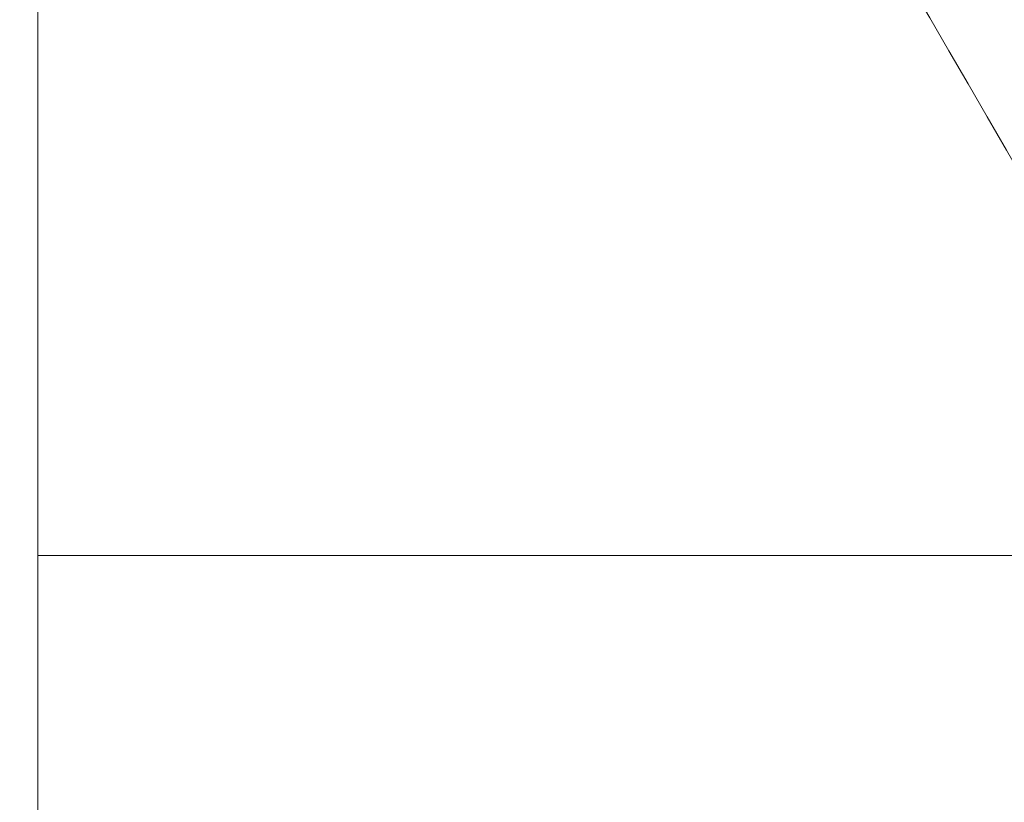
# Model space of a CAD drawing. Header units: inches. Extents: x 1 to 109, y 1 to 85.
# Tile 664 of 1056: x 88.34725 to 88.35121, y 24.49816 to 24.5013. Entities that reach past the tile are written whole.
import ezdxf

# ---------------------------------------------------------------- set-up
doc = ezdxf.new("R2010")
doc.units = ezdxf.units.IN
doc.header["$MEASUREMENT"] = 0

msp = doc.modelspace()

# ---------------------------------------------------------------- linework, layer by layer
at = {"color": 7, "linetype": 'Continuous', "lineweight": 15, "ltscale": 5}
for p, q in [((88.3473241, 24.380049), (88.3473241, 24.7966611)), ((88.3473241, 24.3714657), (88.3473241, 24.7880777)), ((88.3473241, 24.733355), (88.3473241, 24.4433551)), ((88.3473241, 24.4347717), (88.3473241, 24.7247717)), ((88.3473241, 24.4991467), (88.3473241, 24.6603967)), ((88.3473241, 24.4991467), (88.4223241, 24.4991467))]:
    msp.add_line(p, q, dxfattribs=at)
for points, knots in [([(88.3502226, 24.4341884), (88.350133, 24.4360523), (88.3499524, 24.4398112), (88.3496669, 24.4454627), (88.3493697, 24.451134), (88.3490618, 24.4567788), (88.3487457, 24.4623489), (88.34843, 24.4676916), (88.3481175, 24.4727715), (88.3478107, 24.4775614), (88.3475057, 24.4821258), (88.3472047, 24.486433), (88.3469041, 24.4905357), (88.3466063, 24.4943903), (88.3463142, 24.497955), (88.3460342, 24.501144), (88.3457689, 24.5039782), (88.3454912, 24.5064731), (88.3452064, 24.5085857), (88.3449161, 24.510314), (88.344623, 24.5116582), (88.3443231, 24.5126327), (88.3440188, 24.5132232), (88.3437059, 24.513425), (88.343387, 24.5132068), (88.3430645, 24.512543), (88.3427475, 24.5114491), (88.3424383, 24.5099428), (88.3421393, 24.5080482), (88.3418576, 24.5058364), (88.3415945, 24.5033537), (88.3413431, 24.5006182), (88.3410773, 24.4975625), (88.3408009, 24.4941712), (88.3405085, 24.4903796), (88.3402015, 24.486184), (88.3398818, 24.4815898), (88.3395578, 24.4767104), (88.3392323, 24.4715845), (88.338908, 24.4662549), (88.3385936, 24.4608713), (88.3382913, 24.4554893), (88.3380028, 24.4501583), (88.3377241, 24.4448109), (88.337456, 24.4394859), (88.337286, 24.435945), (88.3372017, 24.4341884)], [0, 0, 0, 0, 0.0224789, 0.0453313, 0.0685062, 0.0919475, 0.1155952, 0.1393856, 0.1618887, 0.1844038, 0.2068744, 0.2292447, 0.2514602, 0.2747945, 0.2978377, 0.320536, 0.3429176, 0.3655625, 0.3885596, 0.4105181, 0.432694, 0.4550359, 0.4774899, 0.5000003, 0.523873, 0.5476785, 0.5713505, 0.5948251, 0.6180416, 0.6409433, 0.662202, 0.6833271, 0.7047784, 0.7265313, 0.74854, 0.7721069, 0.7958441, 0.8196866, 0.8435676, 0.8674198, 0.891176, 0.9134288, 0.9354857, 0.9572967, 0.9788157, 1, 1, 1, 1]), ([(88.3539949, 24.4959971), (88.3523488, 24.4988292), (88.3490552, 24.5044962), (88.3457662, 24.5101665), (88.344121, 24.513003)], [0, 0, 0, 0, 0.499754, 1, 1, 1, 1])]:
    msp.add_open_spline(points, degree=3, knots=knots, dxfattribs=at)

doc.saveas('drawing.dxf')
